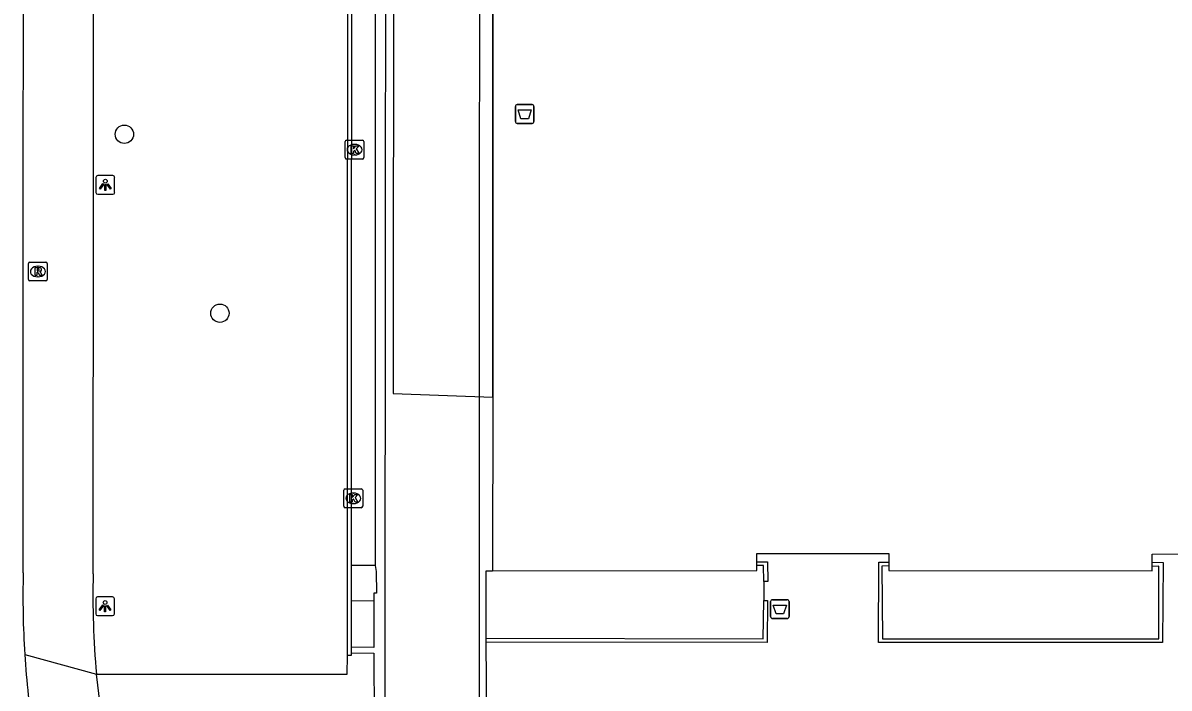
# Model space of a CAD drawing. Extents: x 161477 to 163040, y 383680 to 384868.
# Drawn here: x 161691.6 to 161752.7, y 384289.8 to 384325.3 of the extents above; entities that cross this region are included whole.
import ezdxf

# ---------------------------------------------------------------- set-up
doc = ezdxf.new("R2010")
doc.units = 0
for name, color, linetype in [('IMGEO_Afvalbak', 7, 'Continuous'), ('IMGEO_Boom', 7, 'Continuous'), ('IMGEO_Fietspad_gesloten', 7, 'Continuous'), ('IMGEO_Fietspad_open', 7, 'Continuous'), ('IMGEO_Kolk', 7, 'Continuous'), ('IMGEO_Lichtpunt', 7, 'Continuous'), ('IMGEO_Muur', 7, 'Continuous'), ('IMGEO_Pand', 7, 'Continuous'), ('IMGEO_Pand_overbouw', 7, 'Continuous'), ('IMGEO_Rijbaan_lokaal_open', 7, 'Continuous'), ('IMGEO_Rioolput', 7, 'Continuous'), ('IMGEO_Voetpad_open', 7, 'Continuous')]:
    doc.layers.add(name, color=color, linetype=linetype)

msp = doc.modelspace()

# ---------------------------------------------------------------- linework, layer by layer
at = {"layer": 'IMGEO_Afvalbak'}
for p, q in [((161717.965, 384320.94), (161718.755, 384320.94)), ((161718.755, 384320.94), (161717.965, 384320.94)), ((161717.865, 384320.04), (161717.865, 384320.84)), ((161717.865, 384320.84), (161717.865, 384320.04)), ((161718.855, 384320.84), (161718.855, 384320.04)), ((161718.855, 384320.04), (161718.855, 384320.84)), ((161718.755, 384319.94), (161717.965, 384319.94)), ((161717.965, 384319.94), (161718.755, 384319.94)), ((161731.465, 384293.64), (161731.465, 384294.44)), ((161731.465, 384294.44), (161731.465, 384293.64)), ((161731.565, 384294.54), (161732.355, 384294.54)), ((161732.355, 384294.54), (161731.565, 384294.54)), ((161732.455, 384294.44), (161732.455, 384293.64)), ((161732.455, 384293.64), (161732.455, 384294.44)), ((161732.355, 384293.54), (161731.565, 384293.54)), ((161731.565, 384293.54), (161732.355, 384293.54))]:
    msp.add_line(p, q, dxfattribs=at)
for points in [[(161718.008, 384320.654), (161718.712, 384320.654), (161718.563, 384320.184), (161718.157, 384320.184), (161718.008, 384320.654)], [(161731.608, 384294.254), (161732.312, 384294.254), (161732.163, 384293.784), (161731.757, 384293.784), (161731.608, 384294.254)]]:
    msp.add_lwpolyline(points, dxfattribs=at)
for centre, start, end in [((161717.965, 384320.84), 90, 180), ((161717.965, 384320.84), 90, 180), ((161718.755, 384320.84), 0, 90), ((161718.755, 384320.84), 360, 90), ((161717.965, 384320.04), 180, 270), ((161717.965, 384320.04), 180, 270), ((161718.755, 384320.04), 270, 0), ((161718.755, 384320.04), 270, 0), ((161731.565, 384294.44), 90, 180), ((161731.565, 384294.44), 90, 180), ((161732.355, 384294.44), 0, 90), ((161732.355, 384294.44), 360, 90), ((161731.565, 384293.64), 180, 270), ((161731.565, 384293.64), 180, 270), ((161732.355, 384293.64), 270, 0), ((161732.355, 384293.64), 270, 0)]:
    msp.add_arc(centre, 0.1, start, end, dxfattribs=at)
at = {"layer": 'IMGEO_Boom'}
for centre in [(161697.03, 384319.36), (161702.12, 384309.82)]:
    msp.add_circle(centre, 0.489, dxfattribs=at)
at = {"layer": 'IMGEO_Fietspad_gesloten'}
for points in [[(161691.641, 384295.983), (161691.653, 384347.47), (161691.759, 384347.47), (161691.764, 384348.214)], [(161695.371, 384295.924), (161695.386, 384316.919), (161695.383, 384345.124), (161695.299, 384345.124), (161695.294, 384345.49)], [(161691.723, 384291.626), (161695.546, 384290.569)], [(161695.868, 384287.931), (161695.546, 384290.569)]]:
    msp.add_lwpolyline(points, dxfattribs=at)
for centre, radius, start, end in [((161741.102, 384294.735), 49.477, 178.55415, 183.60224), ((161740.509, 384294.719), 45.154, 178.47044, 185.27305), ((161740.327, 384294.697), 48.7, 183.61498, 188.74304)]:
    msp.add_arc(centre, radius, start, end, dxfattribs=at)
at = {"layer": 'IMGEO_Fietspad_open'}
for points in [[(161709.115, 384291.708), (161710.328, 384291.698), (161710.334, 384288.166), (161710.333, 384287.97), (161704.703, 384287.976), (161704.706, 384287.583)], [(161695.546, 384290.569), (161708.91, 384290.575), (161708.915, 384291.578)]]:
    msp.add_lwpolyline(points, dxfattribs=at)
at = {"layer": 'IMGEO_Kolk'}
for p, q in [((161708.798, 384318.114), (161708.798, 384318.966)), ((161708.873, 384319.04), (161709.725, 384319.04)), ((161709.286, 384318.82), (161709.311, 384318.82)), ((161709.799, 384318.966), (161709.799, 384318.114)), ((161709.725, 384318.04), (161708.873, 384318.04)), ((161709.309, 384318.26), (161709.284, 384318.26)), ((161708.729, 384299.524), (161708.729, 384300.376)), ((161708.804, 384300.45), (161709.656, 384300.45)), ((161709.217, 384300.23), (161709.242, 384300.23)), ((161709.73, 384300.376), (161709.73, 384299.524)), ((161709.24, 384299.67), (161709.215, 384299.67)), ((161709.656, 384299.45), (161708.804, 384299.45))]:
    msp.add_line(p, q, dxfattribs=at)
for points in [[(161708.798, 384318.114), (161708.798, 384318.966)], [(161708.873, 384319.04), (161709.725, 384319.04)], [(161709.119, 384318.74), (161709.242, 384318.74), (161709.242, 384318.589), (161709.372, 384318.74), (161709.536, 384318.74), (161709.39, 384318.589), (161709.543, 384318.34), (161709.391, 384318.34), (161709.306, 384318.504), (161709.242, 384318.437), (161709.242, 384318.34), (161709.119, 384318.34), (161709.119, 384318.74)], [(161709.799, 384318.966), (161709.799, 384318.114)], [(161709.725, 384318.04), (161708.873, 384318.04)], [(161708.729, 384299.524), (161708.729, 384300.376)], [(161708.804, 384300.45), (161709.656, 384300.45)], [(161709.05, 384300.15), (161709.173, 384300.15), (161709.173, 384299.999), (161709.303, 384300.15), (161709.467, 384300.15), (161709.321, 384299.999), (161709.474, 384299.75), (161709.322, 384299.75), (161709.237, 384299.914), (161709.173, 384299.847), (161709.173, 384299.75), (161709.05, 384299.75), (161709.05, 384300.15)], [(161709.73, 384300.376), (161709.73, 384299.524)], [(161709.656, 384299.45), (161708.804, 384299.45)]]:
    msp.add_lwpolyline(points, dxfattribs=at)
for centre, start, end in [((161708.875, 384318.964), 91.55205, 178.44795), ((161708.875, 384318.964), 91.55205, 178.44795), ((161709.723, 384318.964), 1.55205, 88.44795), ((161709.723, 384318.964), 1.55205, 88.44795), ((161708.875, 384318.116), 181.55205, 268.44795), ((161708.875, 384318.116), 181.55205, 268.44795), ((161709.723, 384318.116), 271.55205, 358.44795), ((161709.723, 384318.116), 271.55205, 358.44795), ((161708.806, 384300.374), 91.55205, 178.44795), ((161708.806, 384300.374), 91.55205, 178.44795), ((161709.654, 384300.374), 1.55205, 88.44795), ((161709.654, 384300.374), 1.55205, 88.44795), ((161708.806, 384299.526), 181.55205, 268.44795), ((161708.806, 384299.526), 181.55205, 268.44795), ((161709.654, 384299.526), 271.55205, 358.44795), ((161709.654, 384299.526), 271.55205, 358.44795)]:
    msp.add_arc(centre, 0.0765, start, end, dxfattribs=at)
for centre, major_axis, ratio, start_param, end_param in [((161709.285, 384318.54), (-0.387, 0.002), 0.722429, 4.712389, 7.853982), ((161709.31, 384318.54), (-0.39, 0.002), 0.717154, 1.570796, 4.712389), ((161709.216, 384299.95), (-0.387, 0.002), 0.722429, 4.712389, 7.853982), ((161709.241, 384299.95), (-0.39, 0.002), 0.717154, 1.570796, 4.712389)]:
    msp.add_ellipse(centre, major_axis=major_axis, ratio=ratio, start_param=start_param, end_param=end_param, dxfattribs=at)
at = {"layer": 'IMGEO_Lichtpunt'}
for p, q in [((161695.518, 384317.062), (161695.518, 384316.255)), ((161695.518, 384317.062), (161695.518, 384316.255)), ((161696.42, 384317.157), (161695.612, 384317.157)), ((161696.42, 384317.157), (161695.612, 384317.157)), ((161696.514, 384316.255), (161696.514, 384317.062)), ((161696.514, 384316.255), (161696.514, 384317.062)), ((161695.612, 384316.161), (161696.42, 384316.161)), ((161695.612, 384316.161), (161696.42, 384316.161)), ((161696.406, 384294.693), (161695.598, 384294.693)), ((161696.406, 384294.693), (161695.598, 384294.693)), ((161695.504, 384294.598), (161695.504, 384293.791)), ((161695.504, 384294.598), (161695.504, 384293.791)), ((161696.5, 384293.791), (161696.5, 384294.598)), ((161696.5, 384293.791), (161696.5, 384294.598)), ((161695.598, 384293.697), (161696.406, 384293.697)), ((161695.598, 384293.697), (161696.406, 384293.697))]:
    msp.add_line(p, q, dxfattribs=at)
for points in [[(161695.892, 384316.726), (161695.931, 384316.698), (161695.743, 384316.436), (161695.705, 384316.463), (161695.892, 384316.726)], [(161695.994, 384316.678), (161696.041, 384316.678), (161696.041, 384316.356), (161695.994, 384316.356), (161695.994, 384316.678)], [(161696.104, 384316.698), (161696.142, 384316.725), (161696.329, 384316.463), (161696.29, 384316.435), (161696.104, 384316.698)], [(161695.878, 384294.262), (161695.917, 384294.234), (161695.729, 384293.972), (161695.691, 384293.999), (161695.878, 384294.262)], [(161695.98, 384294.214), (161696.027, 384294.214), (161696.027, 384293.892), (161695.98, 384293.892), (161695.98, 384294.214)], [(161696.09, 384294.234), (161696.128, 384294.261), (161696.315, 384293.999), (161696.276, 384293.971), (161696.09, 384294.234)]]:
    msp.add_lwpolyline(points, dxfattribs=at)
for centre in [(161696.017, 384316.86), (161696.003, 384294.396)]:
    msp.add_circle(centre, 0.0994, dxfattribs=at)
for centre, start, end in [((161695.612, 384317.062), 90, 180), ((161695.612, 384317.062), 90, 180), ((161696.42, 384317.062), 0, 90), ((161696.42, 384317.062), 0, 90), ((161695.612, 384316.255), 180, 270), ((161695.612, 384316.255), 180, 270), ((161696.42, 384316.255), 270, 0), ((161696.42, 384316.255), 270, 360), ((161695.598, 384294.598), 90, 180), ((161695.598, 384294.598), 90, 180), ((161696.406, 384294.598), 0, 90), ((161696.406, 384294.598), 0, 90), ((161695.598, 384293.791), 180, 270), ((161695.598, 384293.791), 180, 270), ((161696.406, 384293.791), 270, 0), ((161696.406, 384293.791), 270, 360)]:
    msp.add_arc(centre, 0.0946, start, end, dxfattribs=at)
at = {"layer": 'IMGEO_Muur'}
for points in [[(161708.915, 384291.578), (161708.918, 384296.357), (161708.947, 384339.669), (161708.95, 384344.702)], [(161709.135, 384339.669), (161709.118, 384296.359)], [(161730.734, 384296.567), (161731.294, 384296.571), (161731.311, 384295.509), (161731.102, 384295.51)], [(161751.807, 384296.537), (161752.377, 384296.535), (161752.358, 384292.26), (161737.216, 384292.256), (161737.238, 384296.548), (161737.768, 384296.545)], [(161709.118, 384296.359), (161709.117, 384294.478)], [(161731.102, 384295.51), (161731.095, 384296.37), (161730.735, 384296.367)], [(161737.768, 384296.345), (161737.4, 384296.34), (161737.422, 384292.456), (161752.158, 384292.46), (161752.157, 384296.33), (161751.807, 384296.32)], [(161709.117, 384294.478), (161709.115, 384292.008)], [(161731.109, 384294.5), (161731.309, 384294.497), (161731.276, 384292.254), (161716.313, 384292.285)], [(161716.313, 384292.485), (161731.076, 384292.454), (161731.109, 384294.5)], [(161716.313, 384292.285), (161716.313, 384292.485)], [(161709.115, 384291.708), (161709.115, 384291.578), (161708.915, 384291.578)], [(161709.115, 384292.008), (161709.115, 384291.708)]]:
    msp.add_lwpolyline(points, dxfattribs=at)
at = {"layer": 'IMGEO_Pand'}
for points in [[(161716.675, 384340.207), (161716.67, 384330.95), (161716.669, 384305.336), (161716.639, 384296.084)], [(161730.734, 384296.567), (161730.731, 384297.007), (161737.771, 384297.005), (161737.768, 384296.545)], [(161730.735, 384296.367), (161730.734, 384296.567)], [(161737.768, 384296.545), (161737.768, 384296.345)], [(161751.807, 384296.537), (161751.807, 384296.98), (161758.843, 384297.006), (161758.849, 384296.526)], [(161751.807, 384296.32), (161751.807, 384296.537)], [(161716.639, 384296.084), (161730.737, 384296.107), (161730.735, 384296.367)], [(161737.768, 384296.345), (161737.766, 384296.095), (161751.807, 384296.08), (161751.807, 384296.32)]]:
    msp.add_lwpolyline(points, dxfattribs=at)
at = {"layer": 'IMGEO_Pand_overbouw'}
msp.add_lwpolyline([(161716.67, 384330.95), (161715.948, 384330.922), (161711.365, 384330.746), (161711.347, 384305.537), (161716.669, 384305.336)], close=True, dxfattribs=at)
at = {"layer": 'IMGEO_Rijbaan_lokaal_open'}
for points in [[(161710.906, 384283.946), (161710.909, 384285.388), (161710.909, 384285.627), (161710.922, 384292.588), (161710.982, 384350.65), (161710.982, 384350.889), (161710.984, 384352.526)], [(161715.952, 384352.503), (161715.952, 384350.888), (161715.952, 384350.649), (161715.94, 384291.552), (161715.939, 384285.629), (161715.942, 384285.387), (161715.943, 384283.744)]]:
    msp.add_lwpolyline(points, dxfattribs=at)
at = {"layer": 'IMGEO_Rioolput'}
for p, q in [((161691.922, 384311.618), (161691.922, 384312.47)), ((161691.997, 384312.544), (161692.849, 384312.544)), ((161692.923, 384312.47), (161692.923, 384311.618)), ((161692.433, 384311.764), (161692.408, 384311.764)), ((161692.41, 384312.324), (161692.435, 384312.324)), ((161692.849, 384311.544), (161691.997, 384311.544))]:
    msp.add_line(p, q, dxfattribs=at)
for points in [[(161691.922, 384311.618), (161691.922, 384312.47)], [(161691.997, 384312.544), (161692.849, 384312.544)], [(161692.923, 384312.47), (161692.923, 384311.618)], [(161692.511, 384312.242), (161692.259, 384312.244), (161692.259, 384311.844)], [(161692.259, 384311.844), (161692.383, 384311.844), (161692.383, 384312.006), (161692.394, 384312.006)], [(161692.437, 384312.163), (161692.383, 384312.163), (161692.383, 384312.082)], [(161692.383, 384312.082), (161692.435, 384312.082)], [(161692.441, 384311.977), (161692.512, 384311.844), (161692.652, 384311.844), (161692.587, 384311.97)], [(161692.849, 384311.544), (161691.997, 384311.544)]]:
    msp.add_lwpolyline(points, dxfattribs=at)
for centre, radius, start, end in [((161691.999, 384312.468), 0.0765, 91.55205, 178.44795), ((161691.999, 384312.468), 0.0765, 91.55205, 178.44795), ((161692.847, 384312.468), 0.0765, 1.55205, 88.44795), ((161692.847, 384312.468), 0.0765, 1.55205, 88.44795), ((161692.393, 384311.953), 0.0533, 26.02933, 88.69889), ((161692.419, 384312.271), 0.19, 274.7715, 282.96867), ((161692.443, 384312.067), 0.0964, 77.00612, 93.18647), ((161692.457, 384312.124), 0.0378, 276.66336, 79.67722), ((161692.51, 384312.132), 0.109, 350.36119, 89.41601), ((161692.508, 384312.132), 0.112, 277.58423, 350.98172), ((161692.492, 384311.917), 0.108, 29.51342, 73.79051), ((161691.999, 384311.62), 0.0765, 181.55205, 268.44795), ((161691.999, 384311.62), 0.0765, 181.55205, 268.44795), ((161692.847, 384311.62), 0.0765, 271.55205, 358.44795), ((161692.847, 384311.62), 0.0765, 271.55205, 358.44795)]:
    msp.add_arc(centre, radius, start, end, dxfattribs=at)
for centre, major_axis, ratio, start_param, end_param in [((161692.409, 384312.044), (-0.387, 0.002), 0.722429, 4.712389, 7.853982), ((161692.434, 384312.044), (-0.39, 0.002), 0.717154, 1.570796, 4.712389)]:
    msp.add_ellipse(centre, major_axis=major_axis, ratio=ratio, start_param=start_param, end_param=end_param, dxfattribs=at)
at = {"layer": 'IMGEO_Voetpad_open'}
for points in [[(161710.404, 384339.668), (161710.389, 384296.375)], [(161710.389, 384296.375), (161710.289, 384296.375), (161709.118, 384296.359)], [(161710.389, 384296.375), (161710.449, 384296.045), (161710.458, 384294.885), (161710.322, 384294.885), (161710.323, 384294.474)], [(161716.313, 384292.485), (161716.309, 384296.084), (161716.639, 384296.084)], [(161731.102, 384295.51), (161731.109, 384294.5)], [(161710.323, 384294.474), (161710.327, 384291.988), (161709.115, 384292.008)], [(161710.323, 384294.474), (161709.117, 384294.478)], [(161716.338, 384288.178), (161716.313, 384292.285)]]:
    msp.add_lwpolyline(points, dxfattribs=at)

doc.saveas('drawing.dxf')
